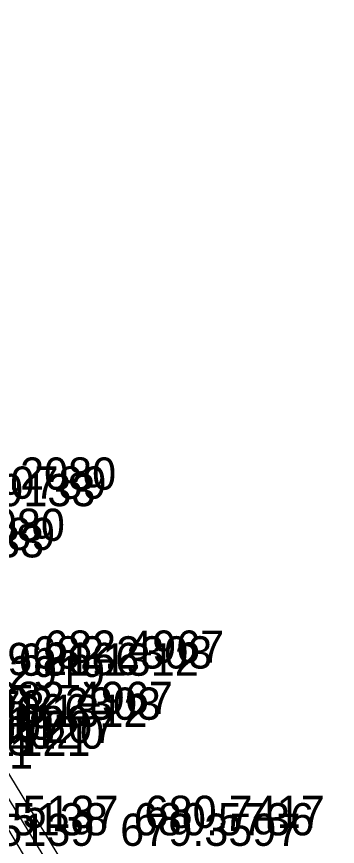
# Model space of a CAD drawing. Extents: x 1602514 to 1609837, y 863887 to 871157.
# Drawn here: x 1609582.4 to 1609657.5, y 864292.6 to 864487 of the extents above; entities that cross this region are included whole.
import ezdxf

# ---------------------------------------------------------------- set-up
doc = ezdxf.new("R2010")
doc.units = 0
for name, color, linetype in [('Default', 7, 'Continuous'), ('Survey-Text-Elevation', 7, 'Continuous'), ('Survey-Text-Feature', 7, 'Continuous'), ('Survey-Text-Name and Number', 7, 'Continuous')]:
    doc.layers.add(name, color=color, linetype=linetype)

msp = doc.modelspace()

# ---------------------------------------------------------------- linework, layer by layer
at = {"layer": 'Default'}
for points in [[(1609205.73, 864800.47), (1609237.3, 864766.32), (1609268.57, 864732.05), (1609297.84, 864698.48), (1609326.86, 864664.49), (1609356.48, 864628.51), (1609386.66, 864590.9), (1609415.14, 864553.69), (1609443.92, 864514.93), (1609471.63, 864476.21), (1609497.49, 864438.76), (1609523.96, 864399.29), (1609548.52, 864361.14), (1609573.81, 864320.6), (1609597.33, 864281.9), (1609622.53, 864238.13), (1609646.78, 864195.03), (1609669.97, 864151.36), (1609691.72, 864109.29), (1609711.45, 864069.13), (1609732.23, 864025.54), (1609750.5, 863985.71), (1609769.14, 863942.98), (1609780.56, 863915.62)], [(1609205.73, 864800.47), (1609237.3, 864766.32), (1609268.57, 864732.05), (1609297.84, 864698.48), (1609326.86, 864664.49), (1609356.48, 864628.51), (1609386.66, 864590.9), (1609415.14, 864553.69), (1609443.92, 864514.93), (1609471.63, 864476.21), (1609497.49, 864438.76), (1609523.96, 864399.29), (1609548.52, 864361.14), (1609573.81, 864320.6), (1609597.33, 864281.9), (1609622.53, 864238.13), (1609646.78, 864195.03), (1609669.97, 864151.36), (1609691.72, 864109.29), (1609711.45, 864069.13), (1609732.23, 864025.54), (1609750.5, 863985.71), (1609769.14, 863942.98), (1609780.56, 863915.62)], [(1609205.73, 864800.47), (1609237.3, 864766.32), (1609268.57, 864732.05), (1609297.84, 864698.48), (1609326.86, 864664.49), (1609356.48, 864628.51), (1609386.66, 864590.9), (1609415.14, 864553.69), (1609443.92, 864514.93), (1609471.63, 864476.21), (1609497.49, 864438.76), (1609523.96, 864399.29), (1609548.52, 864361.14), (1609573.81, 864320.6), (1609597.33, 864281.9), (1609622.53, 864238.13), (1609646.78, 864195.03), (1609669.97, 864151.36), (1609691.72, 864109.29), (1609711.45, 864069.13), (1609732.23, 864025.54), (1609750.5, 863985.71), (1609769.14, 863942.98), (1609780.56, 863915.62)], [(1609203.42, 864797.93), (1609235.23, 864763.75), (1609266, 864729.47), (1609295.23, 864696.28), (1609324.46, 864661.92), (1609354.21, 864626.33), (1609384.15, 864588.51), (1609412.55, 864551.49), (1609441.75, 864512.62), (1609469.19, 864474.34), (1609495.01, 864436.89), (1609521.53, 864397.42), (1609546.24, 864359.02), (1609571.01, 864319.25), (1609594.82, 864280.17), (1609619.9, 864236.6), (1609644.21, 864192.95), (1609667.06, 864150.02), (1609688.84, 864107.82), (1609708.67, 864067.5), (1609729.29, 864023.82), (1609746.84, 863984.65), (1609765.97, 863941.3), (1609777.8, 863913.9)], [(1609203.42, 864797.93), (1609235.23, 864763.75), (1609266, 864729.47), (1609295.23, 864696.28), (1609324.46, 864661.92), (1609354.21, 864626.33), (1609384.15, 864588.51), (1609412.55, 864551.49), (1609441.75, 864512.62), (1609469.19, 864474.34), (1609495.01, 864436.89), (1609521.53, 864397.42), (1609546.24, 864359.02), (1609571.01, 864319.25), (1609594.82, 864280.17), (1609619.9, 864236.6), (1609644.21, 864192.95), (1609667.06, 864150.02), (1609688.84, 864107.82), (1609708.67, 864067.5), (1609729.29, 864023.82), (1609746.84, 863984.65), (1609765.97, 863941.3), (1609777.8, 863913.9)], [(1609203.42, 864797.93), (1609235.23, 864763.75), (1609266, 864729.47), (1609295.23, 864696.28), (1609324.46, 864661.92), (1609354.21, 864626.33), (1609384.15, 864588.51), (1609412.55, 864551.49), (1609441.75, 864512.62), (1609469.19, 864474.34), (1609495.01, 864436.89), (1609521.53, 864397.42), (1609546.24, 864359.02), (1609571.01, 864319.25), (1609594.82, 864280.17), (1609619.9, 864236.6), (1609644.21, 864192.95), (1609667.06, 864150.02), (1609688.84, 864107.82), (1609708.67, 864067.5), (1609729.29, 864023.82), (1609746.84, 863984.65), (1609765.97, 863941.3), (1609777.8, 863913.9)], [(1609201.09, 864795.88), (1609233.79, 864762.56), (1609263.61, 864727.34), (1609293.11, 864694.19), (1609322.35, 864659.64), (1609351.72, 864623.98), (1609381.71, 864586.46), (1609410.08, 864549.72), (1609438.97, 864509.94), (1609466.68, 864472.17), (1609492.31, 864435.06), (1609518.27, 864395.74), (1609543.67, 864357.28), (1609567.84, 864317.56), (1609591.63, 864277.71), (1609617.17, 864235.3), (1609641.66, 864191.29), (1609664.19, 864148.82), (1609685.82, 864106.64), (1609706.08, 864066.32), (1609726.82, 864022.26), (1609744, 863983.05), (1609763.61, 863940.31), (1609775.77, 863911.75)], [(1609201.09, 864795.88), (1609233.79, 864762.56), (1609263.61, 864727.34), (1609293.11, 864694.19), (1609322.35, 864659.64), (1609351.72, 864623.98), (1609381.71, 864586.46), (1609410.08, 864549.72), (1609438.97, 864509.94), (1609466.68, 864472.17), (1609492.31, 864435.06), (1609518.27, 864395.74), (1609543.67, 864357.28), (1609567.84, 864317.56), (1609591.63, 864277.71), (1609617.17, 864235.3), (1609641.66, 864191.29), (1609664.19, 864148.82), (1609685.82, 864106.64), (1609706.08, 864066.32), (1609726.82, 864022.26), (1609744, 863983.05), (1609763.61, 863940.31), (1609775.77, 863911.75)], [(1609201.09, 864795.88), (1609233.79, 864762.56), (1609263.61, 864727.34), (1609293.11, 864694.19), (1609322.35, 864659.64), (1609351.72, 864623.98), (1609381.71, 864586.46), (1609410.08, 864549.72), (1609438.97, 864509.94), (1609466.68, 864472.17), (1609492.31, 864435.06), (1609518.27, 864395.74), (1609543.67, 864357.28), (1609567.84, 864317.56), (1609591.63, 864277.71), (1609617.17, 864235.3), (1609641.66, 864191.29), (1609664.19, 864148.82), (1609685.82, 864106.64), (1609706.08, 864066.32), (1609726.82, 864022.26), (1609744, 863983.05), (1609763.61, 863940.31), (1609775.77, 863911.75)]]:
    msp.add_lwpolyline(points, dxfattribs=at)

# ---------------------------------------------------------------- texts
at = {"layer": 'Survey-Text-Elevation'}
for s, p in [('684.2080', (1609563.52, 864376.14)), ('684.0789', (1609561.24, 864374.02)), ('682.9133', (1609558.67, 864372.28)), ('684.2080', (1609551.52, 864364.14)), ('684.0789', (1609549.24, 864362.02)), ('682.9133', (1609546.67, 864360.28)), ('682.4967', (1609588.81, 864335.6)), ('682.2303', (1609586.01, 864334.25)), ('679.2666', (1609568.96, 864332.71)), ('681.1312', (1609582.84, 864332.56)), ('679.2919', (1609560.94, 864329.59)), ('682.4967', (1609576.81, 864323.6)), ('682.4578', (1609546.79, 864321.57)), ('682.2303', (1609574.01, 864322.25)), ('679.2666', (1609556.96, 864320.71)), ('681.1312', (1609570.84, 864320.56)), ('679.2919', (1609548.94, 864317.59)), ('680.7417', (1609612.33, 864296.9)), ('680.5736', (1609609.82, 864295.17)), ('679.3597', (1609606.63, 864292.71))]:
    msp.add_text(s, height=7.56, dxfattribs=at).set_placement(p)
at = {"layer": 'Survey-Text-Feature'}
for s, p in [('120', (1609574.01, 864315.47)), ('207', (1609576.81, 864316.82)), ('120', (1609586.01, 864315.47)), ('207', (1609588.81, 864316.82)), ('725', (1609568.96, 864313.93)), ('121', (1609570.84, 864313.78)), ('121', (1609582.84, 864313.78)), ('725.1', (1609560.94, 864310.81))]:
    msp.add_text(s, height=7.56, dxfattribs=at).set_placement(p)
at = {"layer": 'Survey-Text-Name and Number'}
for s, p in [('5137', (1609583.78, 864296.9)), ('5138', (1609581.28, 864295.17)), ('5139', (1609578.09, 864292.71))]:
    msp.add_text(s, height=7.56, dxfattribs=at).set_placement(p)

doc.saveas('drawing.dxf')
